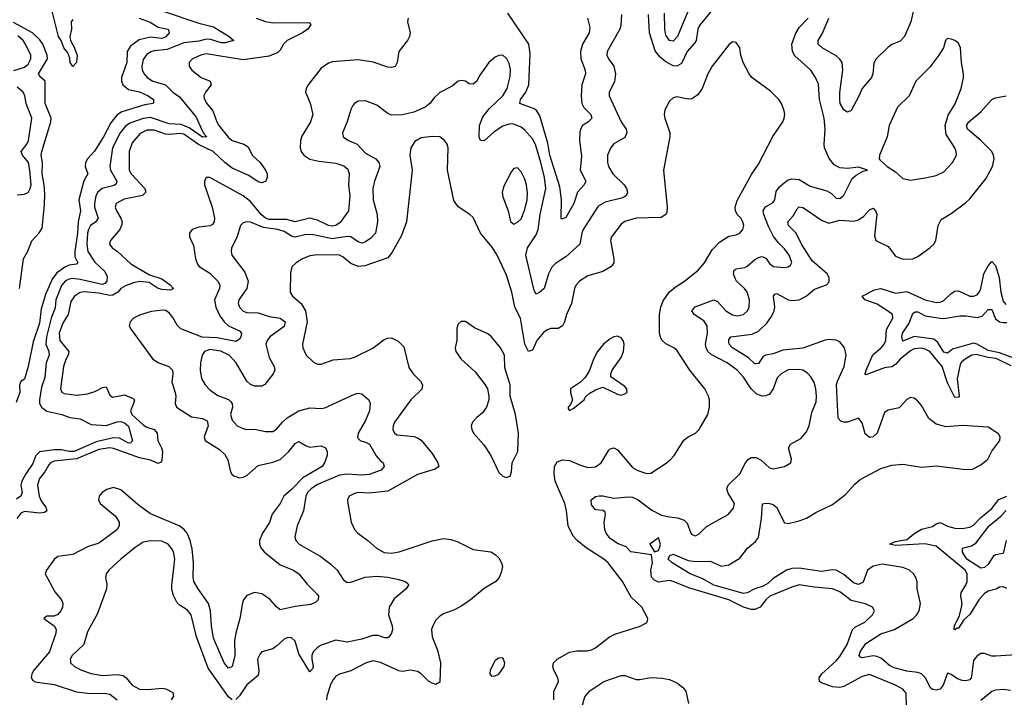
# Model space of a CAD drawing. Header units: inches. Extents: x 1694797 to 1849917, y 907313 to 1017959.
# Tile 650 of 656: x 1820904 to 1826217, y 940544 to 944202. Entities that reach past the tile are written whole.
import ezdxf

# ---------------------------------------------------------------- set-up
doc = ezdxf.new("R2010")
doc.units = ezdxf.units.IN
doc.header["$MEASUREMENT"] = 0
doc.layers.add('B8924', color=7, linetype='Continuous')

msp = doc.modelspace()

# ---------------------------------------------------------------- linework, layer by layer
at = {"layer": 'B8924', "color": 5}
for points, elevation in [([(1821190, 944202), (1821181.3, 944190), (1821182.8, 944150), (1821174.6, 944110), (1821177, 944090), (1821196.7, 944056.7), (1821214.6, 944010), (1821210.2, 943969.8), (1821190, 943949.5), (1821176.9, 943970), (1821174.2, 943994.1), (1821162.8, 944022.8), (1821141.5, 944050), (1821126.9, 944090), (1821113.7, 944110), (1821074.3, 944270)], 620), ([(1824642.7, 944257.3), (1824571.4, 944170), (1824562.9, 944150), (1824553.7, 944090), (1824545.5, 944074.5), (1824506.2, 944030), (1824475.2, 943964.8), (1824450, 943949.9), (1824430, 943953), (1824390, 943973.9), (1824359.6, 943999.6), (1824333, 944033), (1824302.7, 944130), (1824296.3, 944230)], 740), ([(1825730.2, 944269.8), (1825713, 944190), (1825678.6, 944110), (1825654.1, 944085.9), (1825610, 944068), (1825590, 944053.3), (1825525, 943990), (1825512.9, 943967), (1825507.7, 943910), (1825500.4, 943890), (1825449.5, 943830), (1825430, 943784.4), (1825390, 943711.6), (1825370, 943702), (1825350, 943714.3), (1825331.7, 943750), (1825328.7, 943770), (1825328.8, 943808.8), (1825345.4, 943930), (1825341.3, 943970), (1825329.4, 943989.4), (1825310, 944005.7), (1825234, 944050), (1825212.5, 944070), (1825212.7, 944090), (1825234.8, 944125.2), (1825269.7, 944210.3)], 720), ([(1821549.1, 944210), (1821607.5, 944187.5), (1821650, 944161.7), (1821702.8, 944150), (1821707.1, 944147.1), (1821710.2, 944130), (1821690, 944106.9), (1821670, 944100.9), (1821610, 944107.3), (1821547.8, 944092.2), (1821502.1, 944057.9), (1821483.3, 944030), (1821481.1, 943970), (1821453, 943890), (1821452.9, 943870), (1821461, 943850), (1821490, 943825.3), (1821550, 943812), (1821596.5, 943790), (1821624.9, 943770), (1821625.8, 943754.2), (1821624, 943750), (1821578.1, 943741.9), (1821455.6, 943704.4), (1821430, 943688.6), (1821395.2, 943644.8), (1821356.8, 943570), (1821308.2, 943491.8), (1821270, 943450.5), (1821259.4, 943430), (1821256.2, 943410), (1821271.2, 943370), (1821249, 943331), (1821223.2, 943230), (1821232.5, 943170), (1821218.7, 943110), (1821215.3, 943050), (1821200.7, 942950), (1821202.1, 942922.1), (1821217.2, 942890), (1821210, 942882), (1821170, 942876), (1821150, 942867.2), (1821104.6, 942835.4), (1821078.4, 942801.6), (1821042.6, 942717.4), (1821019.3, 942640.7), (1821010, 942563), (1820976.5, 942463.5), (1820950, 942329), (1820930, 942262), (1820910, 942248), (1820902.8, 942230), (1820904.4, 942190), (1820884.5, 942135.5)], 640), ([(1821672.2, 944250), (1821870, 944182), (1821950, 944163.9), (1822034.9, 944110), (1822058.8, 944090), (1822010, 944076.8), (1821990, 944076.1), (1821934.3, 944094.3), (1821910, 944096.8), (1821870, 944085.8), (1821790, 944077.4), (1821698.9, 944041.1), (1821630, 944033.7), (1821612.1, 944027.9), (1821588, 944012), (1821570, 943986.6), (1821562.2, 943950), (1821565, 943930), (1821575, 943910), (1821592.4, 943890), (1821621.8, 943870), (1821689.7, 943849.7), (1821729.4, 943810), (1821766, 943786), (1821855.7, 943675.6), (1821886.5, 943606.5), (1821901, 943581), (1821913.6, 943570), (1821890, 943567.8), (1821818.7, 943618.7), (1821775, 943635), (1821710, 943639.9), (1821610, 943673.6), (1821570, 943668.4), (1821497.8, 943642.2), (1821473.8, 943626.2), (1821445, 943590), (1821405, 943510), (1821390.7, 943410), (1821393.2, 943390), (1821428.1, 943330), (1821424.9, 943315.1), (1821413.5, 943306.5), (1821349.1, 943290.9), (1821324.8, 943270), (1821315.4, 943250), (1821306.5, 943210), (1821307.8, 943190), (1821326.7, 943130), (1821315, 943110), (1821286.4, 943090), (1821274.2, 943070), (1821269.8, 943050), (1821266.4, 942990), (1821271.7, 942950), (1821310, 942892), (1821363.3, 942843.3), (1821375.2, 942815.2), (1821373.9, 942790), (1821362.5, 942777.5), (1821348, 942772), (1821230, 942799.8), (1821190, 942804.5), (1821170, 942801.5), (1821150, 942791.3), (1821130, 942766.6), (1821099.4, 942690), (1821094.2, 942645.8), (1821074.4, 942590), (1821047.6, 942490), (1821044.1, 942450), (1821060.8, 942410), (1821062, 942390), (1821045.9, 942350), (1821039.4, 942270), (1821021.9, 942218.1), (1821010.5, 942150), (1821011, 942130), (1821020.7, 942110), (1821049.4, 942089.4), (1821130.5, 942070.5), (1821174.9, 942054.9), (1821230, 942046.7), (1821290, 942016.4), (1821370, 942011.6), (1821430, 942031.7), (1821450, 942032), (1821470, 942024.8), (1821490, 942007.2), (1821511.6, 941928.4), (1821502.2, 941917.8), (1821490, 941915.6), (1821442.4, 941942.4), (1821410, 941945.5), (1821316.1, 941923.9), (1821197.6, 941870), (1821170, 941870), (1821130, 941880.4), (1821090, 941879.8), (1821011.4, 941868.6), (1820991.4, 941850), (1820974.8, 941805.2), (1820936.4, 941750), (1820915.2, 941710), (1820910.5, 941690), (1820916.3, 941650), (1820909.4, 941630.6), (1820886.5, 941613.5)], 660), ([(1822179.1, 944210), (1822230, 944191.2), (1822270, 944185.4), (1822466.4, 944186.4), (1822475.5, 944175.5), (1822458, 944150), (1822430.2, 944130), (1822346.4, 944090), (1822327, 944070), (1822310, 944036.8), (1822295.9, 944024), (1822250, 944003.9), (1822110, 943985.4), (1821910, 944017.4), (1821881.1, 944010), (1821835.6, 943990), (1821817.3, 943970), (1821817.3, 943950), (1821833.1, 943930), (1821883.6, 943890), (1821931.3, 943870), (1821937, 943850), (1821905.7, 943810), (1821896.8, 943790), (1821898.9, 943778.9), (1821911.7, 943751.7), (1821945.1, 943710), (1821966.8, 943650), (1821978.9, 943630), (1822030, 943566), (1822049.8, 943549.8), (1822112.7, 943530), (1822136.1, 943516.1), (1822157.8, 943470), (1822201.7, 943430), (1822230.8, 943390), (1822238.3, 943370), (1822239.1, 943350), (1822232.1, 943330), (1822210, 943321.3), (1822190, 943327.3), (1822140.9, 943360.9), (1822050, 943399.9), (1822010, 943429.9), (1821948.3, 943490), (1821868.7, 943528.7), (1821790, 943582.9), (1821770, 943588.1), (1821710, 943582.1), (1821690, 943584.1), (1821630, 943604.8), (1821590, 943605.8), (1821553.2, 943586.8), (1821510, 943537.8), (1821494.7, 943490), (1821495, 943390), (1821504.4, 943370), (1821578.9, 943290), (1821585.1, 943270), (1821566.9, 943253.1), (1821466.7, 943233.2), (1821424.7, 943210), (1821418.5, 943190), (1821425.5, 943170), (1821450.1, 943130), (1821456.1, 943110), (1821453.8, 943090), (1821443.2, 943070), (1821394, 943010), (1821387.9, 942990), (1821402.4, 942970), (1821430, 942952.3), (1821503.3, 942883.3), (1821604, 942824), (1821670, 942803.3), (1821715, 942770), (1821733.8, 942750), (1821717.7, 942742.3), (1821670, 942744.5), (1821650, 942750.4), (1821602.4, 942782.4), (1821552.3, 942787.7), (1821517.9, 942782.1), (1821474.4, 942765.6), (1821450, 942749.8), (1821433.6, 942730), (1821405.4, 942714.6), (1821390, 942712.6), (1821330, 942726.1), (1821250, 942732.6), (1821230, 942728.4), (1821199.8, 942710), (1821179.6, 942680.4), (1821165.5, 942610), (1821135.6, 942564.4), (1821117.4, 942510), (1821119.6, 942470), (1821168.7, 942410), (1821166.1, 942390), (1821152.3, 942367.7), (1821140.7, 942330), (1821123, 942210), (1821131, 942191), (1821144.4, 942184.4), (1821210, 942174.6), (1821270, 942182.1), (1821310, 942195.4), (1821350, 942216.3), (1821370, 942219.5), (1821390, 942175.8), (1821404.8, 942164.8), (1821470, 942176), (1821516.8, 942156.8), (1821522.3, 942150), (1821517.9, 942130), (1821501.6, 942090), (1821508.6, 942070), (1821570, 942015.4), (1821590, 942002.4), (1821629.6, 941989.6), (1821646.1, 941970), (1821648.6, 941930), (1821669.7, 941890), (1821674.5, 941870), (1821670, 941821.6), (1821666.6, 941813.4), (1821650, 941805.2), (1821610, 941823.4), (1821550, 941836.2), (1821410, 941887.8), (1821390, 941890.9), (1821330, 941880.8), (1821210, 941830.6), (1821090, 941818.8), (1821070.1, 941809.9), (1821060.7, 941799.3), (1821038.8, 941761.2), (1821010, 941725.3), (1820999.4, 941690), (1821009.4, 941630), (1821021.8, 941601.8), (1821043.9, 941570), (1821050.8, 941550), (1821038.1, 941541.9), (1821010, 941538.8), (1820930, 941547.5), (1820910, 941537.5), (1820888.1, 941510)], 680), ([(1822999.1, 944210), (1822996.9, 944190), (1823010.2, 944130), (1823007.3, 944110), (1822997.2, 944090), (1822950.2, 944030), (1822940.2, 943970), (1822930, 943949.7), (1822910, 943943.8), (1822890, 943945.5), (1822811.9, 943971.9), (1822730, 943984.7), (1822590, 943973.3), (1822570, 943966.6), (1822530, 943939.2), (1822460.9, 943850), (1822450.3, 943830), (1822446.4, 943810), (1822471, 943751), (1822485, 943690), (1822473.8, 943650), (1822426.7, 943573.3), (1822418.4, 943550), (1822417.3, 943510), (1822423.2, 943490), (1822436.2, 943470), (1822470, 943448.9), (1822518.2, 943438.2), (1822610, 943427), (1822652.2, 943412.2), (1822674.6, 943394.6), (1822681, 943370), (1822678, 943310), (1822684.3, 943250), (1822678.2, 943170), (1822632.7, 943107.3), (1822610, 943091.6), (1822590, 943087.9), (1822570, 943090.3), (1822510, 943118.7), (1822470, 943129.9), (1822390, 943110.7), (1822343.3, 943123.3), (1822250, 943123.1), (1822230, 943130.8), (1822207.9, 943147.9), (1822150, 943219.7), (1822110, 943251.4), (1821930, 943349.8), (1821910.3, 943349.7), (1821901.3, 943330), (1821901.4, 943310), (1821941.9, 943190), (1821954, 943130), (1821953.4, 943110), (1821943.6, 943096.4), (1821931.2, 943088.8), (1821870, 943081.8), (1821834.4, 943070), (1821819.5, 943050), (1821820.3, 943030), (1821842.1, 942982.1), (1821852.8, 942910), (1821862.6, 942882.7), (1821872.4, 942870), (1821930, 942832.6), (1821973.4, 942790), (1821983.5, 942770), (1821981.1, 942750), (1821955, 942690), (1821962.3, 942650), (1821983.1, 942603.1), (1822006.3, 942570), (1822030, 942549.4), (1822090, 942522.7), (1822100.2, 942510), (1822097.7, 942490), (1822090, 942476.9), (1822070, 942464.2), (1821970, 942484.9), (1821888.6, 942488.6), (1821773.4, 942533.4), (1821752.9, 942552.9), (1821730, 942594.4), (1821710, 942619.9), (1821690, 942631.9), (1821673.7, 942633.7), (1821614, 942626), (1821550, 942607.1), (1821518.6, 942590), (1821499.7, 942570), (1821493.8, 942550), (1821504.4, 942530), (1821622.4, 942370), (1821654.6, 942350), (1821708.9, 942328.9), (1821727.5, 942310), (1821730.6, 942290), (1821724.6, 942244.6), (1821742.9, 942190), (1821746.2, 942170), (1821742.7, 942130), (1821749.2, 942110), (1821830, 942058.4), (1821890, 942048.2), (1821915.8, 942035.8), (1821920.4, 942010), (1821898.5, 941950), (1821904.2, 941930), (1821982.1, 941882.1), (1822010, 941854.9), (1822026.5, 941826.5), (1822041.5, 941761.5), (1822048.1, 941748.1), (1822059.6, 941739.6), (1822089.5, 941729.5), (1822110, 941732.5), (1822130, 941742.1), (1822190, 941795.9), (1822270, 941812.9), (1822310, 941828.3), (1822356.2, 941870), (1822390, 941913.4), (1822410, 941925.3), (1822450, 941901.3), (1822470, 941894.9), (1822530, 941901.8), (1822553.4, 941890), (1822562, 941870), (1822563.1, 941850), (1822549.1, 941810), (1822535, 941790), (1822431.2, 941728.8), (1822372.6, 941667.4), (1822328.7, 941630), (1822308.7, 941590), (1822266.8, 941533.2), (1822252.4, 941487.6), (1822214.3, 941430), (1822197.9, 941390), (1822198.1, 941370), (1822205.7, 941350), (1822222.2, 941330), (1822310, 941259.8), (1822380.4, 941230), (1822410.1, 941210.1), (1822454.4, 941154.4), (1822510, 941099.5), (1822516.1, 941090), (1822514.9, 941070), (1822502.2, 941057.8), (1822474.6, 941045.4), (1822390, 941034.8), (1822310, 941017), (1822290, 941032.2), (1822253.2, 941073.2), (1822210, 941102.9), (1822170, 941109.5), (1822130, 941093.7), (1822111.3, 941070), (1822106.1, 941053.9), (1822091.4, 940970), (1822070.1, 940890), (1822063.6, 940850), (1822063.8, 940770), (1822051, 940710), (1822030, 940700.5), (1822006.5, 940730), (1821950, 940863.5), (1821938.5, 940930), (1821933, 941010), (1821922, 941050), (1821866.6, 941130), (1821844.2, 941170), (1821839.6, 941190), (1821842.2, 941270), (1821834.4, 941345.6), (1821824.3, 941390), (1821807.9, 941430), (1821790, 941451.9), (1821764.8, 941470), (1821610, 941534.8), (1821543.7, 941583.7), (1821450, 941664.4), (1821410, 941676.4), (1821373.7, 941666.3), (1821348.2, 941650), (1821332.4, 941630), (1821330, 941618), (1821328.5, 941610), (1821337.1, 941590), (1821421.5, 941521.5), (1821440.2, 941490), (1821440.9, 941470), (1821430.2, 941450), (1821419.4, 941440.6), (1821330, 941375.8), (1821270, 941356.5), (1821190, 941314.3), (1821110, 941304), (1821090, 941288.7), (1821048, 941230), (1821042, 941210), (1821093.9, 941113.9), (1821129.2, 941070), (1821136, 941050), (1821133.8, 941030), (1821125.4, 941010), (1821110, 940990.9), (1821090, 940982.7), (1821050, 940982.9), (1821033.4, 940970), (1821089.6, 940929.6), (1821099.8, 940910), (1821099.1, 940890), (1821064.1, 940790), (1820980.1, 940690), (1820968.9, 940670), (1820966.4, 940650), (1820975.3, 940635.3), (1820987.6, 940627.6), (1821090, 940613.8), (1821210, 940573.6), (1821270, 940566.2), (1821370, 940565.3), (1821390, 940561.4), (1821430.2, 940530)], 720), ([(1824150.3, 944230), (1824147.3, 944170), (1824142, 944150), (1824074.2, 944030), (1824071.3, 944010), (1824080.2, 943990), (1824109.3, 943950), (1824119, 943910), (1824113.6, 943866.4), (1824085.3, 943810), (1824085.3, 943790), (1824150.2, 943650), (1824175.8, 943610), (1824180.8, 943590), (1824170, 943565.4), (1824110, 943531.1), (1824091.8, 943508.2), (1824076.2, 943470), (1824074.9, 943430), (1824080.3, 943410), (1824103.6, 943370), (1824165.3, 943310), (1824178, 943290), (1824183.2, 943270), (1824176, 943250), (1824159.2, 943240.8), (1824063.1, 943216.9), (1824025.6, 943194.4), (1823944.4, 943070), (1823936.4, 943050), (1823926.4, 942990), (1823850, 942921.1), (1823795, 942885), (1823774.7, 942865.3), (1823756.6, 942830), (1823733.6, 942750), (1823710, 942731.1), (1823690, 942720.7), (1823679.3, 942739.3), (1823634.7, 942930), (1823644.1, 942970), (1823690, 943040.2), (1823701.7, 943070), (1823711.8, 943150), (1823742.4, 943290), (1823734.8, 943350), (1823716.5, 943430), (1823687.3, 943527.3), (1823670, 943558.4), (1823630, 943606.1), (1823610, 943622.3), (1823570, 943637.2), (1823550, 943638.6), (1823510, 943626.1), (1823463.8, 943596.2), (1823410, 943548.4), (1823390, 943549.7), (1823382.3, 943570), (1823385, 943630), (1823402.5, 943677.5), (1823438, 943722), (1823511, 943790), (1823534.7, 943830), (1823550, 943894.8), (1823552.4, 943932.4), (1823544.9, 943964.9), (1823532.9, 943990), (1823510, 944009.7), (1823490, 944008.2), (1823470, 943998.9), (1823434.4, 943970), (1823383.6, 943896.4), (1823370, 943869), (1823350, 943852.7), (1823330, 943856), (1823310, 943869.2), (1823290, 943874), (1823270, 943869.2), (1823237, 943843), (1823170, 943807.8), (1823139.5, 943780.5), (1823116.5, 943750), (1823092.2, 943730), (1823030, 943702.9), (1822970, 943687.3), (1822910, 943686.6), (1822890, 943694.8), (1822830, 943740.4), (1822770, 943763.5), (1822730, 943761.3), (1822710.3, 943749.8), (1822701.6, 943738.4), (1822690, 943717.2), (1822670.2, 943650), (1822645, 943590), (1822648.9, 943570), (1822677.6, 943550), (1822724.2, 943530), (1822770, 943481.8), (1822824.6, 943450), (1822841.8, 943430), (1822847.2, 943410), (1822817.8, 943330), (1822808.5, 943290), (1822811.8, 943230), (1822833.1, 943150), (1822834.6, 943110), (1822823, 943050), (1822798.2, 943021.8), (1822770, 943003.4), (1822750, 942996.2), (1822730, 943003.4), (1822690, 943030.4), (1822670, 943031.6), (1822590, 943018.1), (1822490, 943040.3), (1822450, 943041.5), (1822390, 943028.5), (1822370, 943033.4), (1822330, 943057.5), (1822296.4, 943070), (1822219.3, 943079.3), (1822150, 943108.4), (1822129.4, 943110.6), (1822110, 943104.4), (1822095.6, 943090), (1822074.5, 943025.5), (1822046.3, 942970), (1822044, 942950), (1822047.8, 942930), (1822118.9, 942839), (1822135.9, 942790), (1822129.4, 942750), (1822085.4, 942690), (1822083.2, 942670), (1822090.2, 942650), (1822109.2, 942629.2), (1822130, 942620.9), (1822190, 942619.3), (1822250, 942598.8), (1822310, 942591), (1822335.4, 942570), (1822330, 942545), (1822254.2, 942490), (1822238.2, 942470), (1822231.3, 942450), (1822250, 942379.1), (1822277.2, 942330), (1822280.2, 942310), (1822272.3, 942290), (1822227.1, 942233), (1822210, 942224.3), (1822170, 942223.4), (1822150, 942231.6), (1822129.9, 942249.9), (1822071.6, 942350), (1822033.6, 942390), (1821988.3, 942411.7), (1821930, 942421.4), (1821901.1, 942410), (1821887.8, 942390), (1821879.2, 942350), (1821877.7, 942310), (1821884.5, 942264.5), (1821904.4, 942230), (1821930, 942204), (1821973.7, 942173.6), (1822030, 942151.9), (1822041.5, 942141.5), (1822049.5, 942130), (1822051.3, 942110), (1822042, 942070), (1822050, 942039.5), (1822077.6, 942010), (1822110, 941994.4), (1822130, 941990.2), (1822170, 941991.3), (1822230, 941979.7), (1822270, 941979.7), (1822290, 941991.4), (1822321.7, 942030), (1822347.8, 942052.2), (1822410, 942090.7), (1822470, 942107), (1822530, 942102.9), (1822550, 942107.2), (1822710, 942180.2), (1822730, 942184.9), (1822750, 942182.3), (1822787.6, 942150), (1822794.2, 942130), (1822791.6, 942090), (1822770, 942038), (1822730.2, 941970), (1822726.5, 941946.5), (1822740.7, 941930), (1822770, 941921.8), (1822791.3, 941910), (1822826.6, 941846.6), (1822850, 941819.6), (1822864.4, 941810), (1822870.4, 941790), (1822853.7, 941770), (1822790, 941746), (1822750, 941742.8), (1822670, 941748.4), (1822630, 941742.5), (1822510, 941692.5), (1822477.3, 941670), (1822457.6, 941650), (1822447.1, 941630), (1822435.7, 941550), (1822401.6, 941470), (1822389, 941410), (1822394.6, 941390), (1822412.2, 941370), (1822525.5, 941305.5), (1822582.8, 941262.8), (1822616.5, 941230), (1822650, 941180.5), (1822670, 941164.2), (1822690, 941165.5), (1822768.1, 941191.9), (1822830, 941197.1), (1822890, 941191.9), (1822950, 941179.7), (1822984, 941170), (1822997.8, 941157.7), (1823002.4, 941150), (1822988.7, 941130), (1822923.8, 941076.2), (1822898, 941030), (1822894.7, 940990), (1822912.8, 940930), (1822914.6, 940910), (1822910.3, 940890), (1822898, 940870), (1822890, 940864.7), (1822874.3, 940865.7), (1822837.5, 940877.5), (1822810, 940878.2), (1822750, 940857.5), (1822670, 940841), (1822610, 940852.6), (1822530, 940824.9), (1822508, 940812), (1822487.5, 940790), (1822480.7, 940770), (1822480.4, 940750), (1822487.6, 940710), (1822483, 940697), (1822470, 940682.4), (1822410, 940779.1), (1822390, 940847.6), (1822370, 940864.8), (1822350, 940867.3), (1822330, 940857.3), (1822290, 940819.3), (1822270, 940806.2), (1822211, 940789), (1822200.6, 940779.4), (1822186.1, 940750), (1822193.9, 940686.1), (1822190, 940662), (1822130, 940611.4), (1822090, 940552.5), (1822070, 940531.4)], 740), ([(1823968.1, 944210), (1823979.5, 944159.5), (1823977, 944130), (1823940.7, 944070), (1823929.6, 944030), (1823931.6, 943990), (1823954.6, 943930), (1823956.6, 943910), (1823936.4, 943850), (1823933, 943790), (1823937.6, 943750), (1823948, 943728), (1823986.4, 943690), (1823991.8, 943670), (1823973.7, 943650), (1823941.3, 943630), (1823929, 943611), (1823925.9, 943594.1), (1823923.6, 943550), (1823934.7, 943465.3), (1823927.7, 943390), (1823957.8, 943330), (1823948.9, 943310), (1823913, 943270), (1823893.7, 943210), (1823850, 943134), (1823830, 943124.5), (1823826.3, 943130), (1823827.9, 943230), (1823818.7, 943298.7), (1823764.6, 943470), (1823754.4, 943534.4), (1823710, 943683.5), (1823694.2, 943710), (1823680.6, 943720.6), (1823602, 943750), (1823606.8, 943770), (1823635.2, 943810), (1823650.4, 943850), (1823658.8, 944018.8), (1823651.6, 944070), (1823537.4, 944237.4)], 720), ([(1825688.5, 940490), (1825686.7, 940566.7), (1825670, 940588.2), (1825629.7, 940610), (1825490, 940667), (1825450, 940656.7), (1825350, 940602.8), (1825330, 940596.7), (1825290, 940601.1), (1825230, 940623.1), (1825220.4, 940630), (1825217.6, 940650), (1825231.8, 940670), (1825310, 940740.8), (1825330, 940765), (1825369, 940830), (1825397.1, 940910), (1825414.7, 940925.3), (1825464.4, 940950), (1825506, 940990), (1825515.6, 941010), (1825505.1, 941030), (1825468.3, 941048.3), (1825390, 941067.1), (1825330, 941113), (1825290, 941129.8), (1825190, 941138.5), (1825110, 941151.2), (1825070, 941139.4), (1824952, 941090), (1824930.2, 941070), (1824898.8, 941030), (1824870, 941018.8), (1824850, 941018.7), (1824810, 941030.3), (1824730.8, 941070), (1824514.6, 941134.6), (1824430, 941169.9), (1824410, 941175.4), (1824350, 941165.9), (1824330, 941176), (1824313, 941193), (1824309.8, 941230), (1824319.2, 941270), (1824313.9, 941313.9), (1824202, 941330), (1824175.5, 941355.5), (1824130, 941374.7), (1824090, 941400.4), (1824068.7, 941430), (1824061.7, 941450), (1824058.4, 941490), (1824065.2, 941530), (1824063.1, 941543.1), (1824052.5, 941552.5), (1824010, 941556.2), (1823990, 941582.7), (1823986.6, 941610), (1824010, 941628.2), (1824030, 941631.3), (1824051.2, 941631.2), (1824110, 941618.7), (1824186.9, 941626.9), (1824210, 941623.7), (1824240.5, 941610), (1824314.5, 941554.5), (1824367.7, 941527.7), (1824410, 941517.4), (1824453.4, 941513.4), (1824490, 941500.3), (1824505, 941484.9), (1824525.5, 941430), (1824530, 941423.7), (1824550, 941415.3), (1824570, 941425.7), (1824610, 941465.3), (1824727, 941530), (1824755.8, 941564.2), (1824760.5, 941590), (1824726.3, 941646.3), (1824720.3, 941670), (1824726.8, 941690), (1824789.8, 941750), (1824820.8, 941810), (1824836.9, 941830), (1824850, 941839), (1824878.2, 941838.2), (1824904.2, 941824.2), (1824950, 941783.1), (1824970, 941777.6), (1825030, 941790.3), (1825064.5, 941810), (1825067.8, 941830), (1825051.5, 941890), (1825062.9, 941910), (1825118.6, 941941.4), (1825150, 941976.3), (1825163.5, 942010), (1825178, 942082), (1825200.8, 942139.2), (1825203.8, 942170), (1825199.3, 942210), (1825190, 942242.7), (1825173.2, 942273.2), (1825154.3, 942294.3), (1825129, 942310), (1825110, 942314.2), (1825050, 942310.8), (1825012.4, 942290), (1824991.2, 942268.8), (1824970.1, 942209.9), (1824950, 942180.8), (1824930, 942170.6), (1824910.1, 942169.9), (1824880.9, 942180.9), (1824850, 942208.9), (1824810, 942272.3), (1824775.8, 942310), (1824720.6, 942350), (1824635.1, 942395.1), (1824617.6, 942410), (1824607.3, 942430), (1824605.3, 942450), (1824615, 942510), (1824612.8, 942550), (1824595.5, 942575.5), (1824544, 942610), (1824531, 942630), (1824548.4, 942651.6), (1824650, 942689.4), (1824670, 942680.2), (1824714.6, 942630), (1824750, 942608.5), (1824776.4, 942603.6), (1824809.2, 942610.8), (1824830.8, 942630), (1824840.3, 942650), (1824841.4, 942690), (1824829.8, 942730), (1824814.8, 942750), (1824771.9, 942790), (1824764.2, 942804.2), (1824754.7, 942830), (1824758.5, 942850), (1824770, 942857.1), (1824816.2, 942863.8), (1824830, 942870.9), (1824870, 942907.5), (1824890, 942918.5), (1824910, 942922.5), (1824931.9, 942911.9), (1824950, 942886.5), (1824970, 942869.4), (1825030, 942864.2), (1825050, 942867.7), (1825062.5, 942877.5), (1825069.6, 942890.3), (1825055.4, 942930), (1825030, 942965.6), (1824997.5, 942997.5), (1824971.6, 943031.6), (1824944.6, 943084.6), (1824919.4, 943150), (1824915.9, 943170), (1824927.7, 943192.3), (1824970, 943215.2), (1824977.9, 943230), (1824986, 943274), (1825002.4, 943297.6), (1825030, 943322.8), (1825050, 943337.4), (1825070, 943343.2), (1825110, 943339.6), (1825170, 943303.6), (1825258.4, 943278.4), (1825284.2, 943264.2), (1825310, 943238.8), (1825330, 943237.3), (1825350, 943254.8), (1825396, 943344), (1825416.9, 943363.1), (1825455.5, 943384.5), (1825478, 943390), (1825430, 943405.2), (1825370, 943398.9), (1825330, 943401.7), (1825299, 943419), (1825272.6, 943452.6), (1825246.8, 943510), (1825244.4, 943530), (1825249.8, 943609.8), (1825245, 943670), (1825220.2, 943770), (1825213.6, 943853.6), (1825198.4, 943890), (1825172, 943930), (1825086.2, 944006.2), (1825073.8, 944030), (1825069.8, 944070), (1825091.2, 944128.8), (1825110, 944158.9), (1825157.6, 944210)], 740), ([(1824511.5, 944250), (1824453.1, 944110), (1824430, 944086.4), (1824410, 944088.7), (1824390, 944118.4), (1824385.3, 944150), (1824383.8, 944236.2)], 720), ([(1820901.9, 942750), (1820924.7, 942910), (1820947.9, 942952.1), (1820970, 943008.7), (1821008.6, 943051.4), (1821024.1, 943075.9), (1821038.2, 943201.8), (1821039, 943261), (1821036.4, 943310), (1821025.3, 943370), (1821027.1, 943430), (1821020.1, 943470), (1821022.4, 943490), (1821071.2, 943650), (1821072.7, 943670), (1821040.6, 943750), (1821041, 943870), (1821013.9, 943893.9), (1821005.6, 943910), (1821054.4, 943990), (1821052, 944010), (1821028, 944070), (1821012.7, 944092.7), (1820973.5, 944130), (1820870, 944186.4)], 640), ([(1820872.9, 943927.1), (1820930, 943945.2), (1820950, 943961.9), (1820963.4, 943990), (1820963.4, 944010), (1820935.6, 944070), (1820921.6, 944090), (1820894, 944114)], 660), ([(1823786.2, 940530), (1823785.4, 940574.6), (1823810.5, 940630), (1823806.9, 940650), (1823785.7, 940690), (1823780.3, 940710), (1823784.2, 940730), (1823804, 940750), (1823870, 940787.5), (1823910, 940795.4), (1823965.3, 940794.7), (1823990, 940799.6), (1824010, 940810.3), (1824086, 940870), (1824114.6, 940885.4), (1824251.1, 940928.9), (1824278, 940942), (1824289.2, 940950), (1824293.2, 940970), (1824261.3, 941030), (1824204, 941084), (1824156.8, 941170), (1824078.8, 941270), (1824055.3, 941290), (1823960.4, 941350), (1823911.1, 941390), (1823890, 941414.7), (1823864, 941470), (1823855.2, 941550), (1823845.4, 941590), (1823793.9, 941710), (1823787, 941750), (1823789, 941790), (1823804.2, 941815.8), (1823833.5, 941826.5), (1823870, 941821.8), (1823930, 941796.3), (1823970, 941784.7), (1824010, 941787.2), (1824042, 941810), (1824082, 941878), (1824090, 941886), (1824110, 941890.4), (1824130, 941880.4), (1824210, 941784.7), (1824234.9, 941770), (1824270, 941758.2), (1824290, 941753), (1824310, 941754.7), (1824392.8, 941807.2), (1824417, 941830), (1824434.5, 941850), (1824487.1, 941932.9), (1824510, 941950.4), (1824549.7, 941970.3), (1824569.5, 941990), (1824616.9, 942070), (1824626.6, 942110), (1824625.1, 942150), (1824620.5, 942170), (1824600.5, 942210), (1824519.7, 942310), (1824450, 942417.2), (1824434, 942430), (1824390, 942451.5), (1824370, 942469.6), (1824363, 942483), (1824356.4, 942510), (1824356.2, 942610), (1824363.5, 942650), (1824376.4, 942683.6), (1824408.4, 942731.6), (1824441.3, 942758.7), (1824491.5, 942790), (1824565.1, 942850), (1824599.6, 942890), (1824640.6, 942959.4), (1824679.1, 943000.9), (1824730, 943033), (1824770, 943040.3), (1824790, 943048.8), (1824806.3, 943070), (1824810.8, 943090), (1824806.6, 943110), (1824795.1, 943130), (1824775.1, 943150), (1824765.6, 943170), (1824764.7, 943190), (1824774.8, 943225.2), (1824853.3, 943366.7), (1824890, 943422.4), (1824968.5, 943571.5), (1825021.3, 943650), (1825029.7, 943670), (1825033, 943690), (1825029.7, 943710), (1825014, 943750), (1825000.5, 943770), (1824955.3, 943815.3), (1824854.5, 943890), (1824839.6, 943910), (1824807, 943970), (1824794.5, 944010), (1824789.3, 944050), (1824770, 944079), (1824750, 944081.2), (1824730, 944065.2), (1824639.5, 943950), (1824616.9, 943910), (1824586.9, 943830), (1824563.6, 943796.4), (1824530, 943775.1), (1824510, 943771.9), (1824450, 943784.8), (1824430, 943780.5), (1824410, 943762), (1824384.8, 943715.2), (1824380.9, 943690), (1824384.4, 943670), (1824411.6, 943590), (1824411.6, 943570), (1824376.9, 943390), (1824398.2, 943190), (1824396.5, 943163.5), (1824390, 943149.2), (1824365.7, 943134.3), (1824230, 943129.8), (1824170, 943112.6), (1824150, 943098.4), (1824098, 943030), (1824091.8, 943010), (1824109.1, 942910), (1824108.9, 942890), (1824102.4, 942877.6), (1824093.2, 942866.8), (1824050, 942842), (1823970, 942819.1), (1823925.3, 942790), (1823907.4, 942770), (1823896.9, 942750), (1823881.2, 942670), (1823853.6, 942610), (1823843.2, 942570), (1823833.1, 942550), (1823810, 942534), (1823770, 942534), (1823750, 942528.2), (1823730, 942513.8), (1823695.1, 942470), (1823670, 942417), (1823650, 942411.5), (1823630, 942449.7), (1823605.6, 942590), (1823575.2, 942650), (1823559.4, 942730), (1823530, 942822), (1823479.8, 942930), (1823453.5, 942973.5), (1823389.7, 943050), (1823350, 943133.2), (1823333.2, 943150), (1823270, 943192), (1823245.6, 943225.6), (1823212.2, 943390), (1823216.1, 943510), (1823210.8, 943530), (1823196.9, 943550), (1823170, 943568.5), (1823130, 943571.8), (1823070, 943563.5), (1823035.8, 943544.2), (1823014.9, 943510), (1823008.2, 943470), (1823022, 943390), (1822991.8, 943110), (1822964.1, 943035.9), (1822913.9, 942946.1), (1822890, 942916.8), (1822766.8, 942873.2), (1822730.3, 942869.7), (1822690, 942885.6), (1822650, 942919.2), (1822630, 942929.8), (1822510, 942932.9), (1822470, 942927), (1822430.4, 942910), (1822394.9, 942890), (1822372.9, 942867.1), (1822364.9, 942835.1), (1822362.6, 942730), (1822376.4, 942710), (1822423.2, 942670), (1822446.4, 942630), (1822455.2, 942570), (1822430.3, 942450.3), (1822431.5, 942430), (1822450, 942390.4), (1822490, 942352.7), (1822510, 942341.6), (1822530, 942343.1), (1822595.2, 942364.8), (1822686.7, 942373.3), (1822710, 942379.6), (1822810, 942429.4), (1822870, 942475.2), (1822890, 942482.9), (1822910, 942483.5), (1822946.1, 942466.1), (1822976.5, 942436.5), (1823004.3, 942324.3), (1823027.2, 942290), (1823066.3, 942250), (1823076.9, 942230), (1823073.4, 942206.6), (1823014.3, 942150), (1822926.5, 942030), (1822918.9, 942010), (1822918, 941990), (1822927, 941970), (1822940.7, 941960.7), (1823031, 941951), (1823050, 941945.5), (1823070, 941931.8), (1823130, 941860.3), (1823160.3, 941810), (1823164.9, 941790), (1823145.1, 941774.9), (1823050, 941747.6), (1822890, 941657.2), (1822790, 941646.8), (1822730, 941648.7), (1822710, 941644.2), (1822682.4, 941630), (1822672.9, 941610), (1822674.7, 941590), (1822692.8, 941490), (1822710.3, 941450), (1822728.4, 941430), (1822782, 941390), (1822828.2, 941348.2), (1822870, 941326.2), (1822910, 941322.3), (1822951.2, 941328.8), (1823130, 941388.9), (1823190, 941400.9), (1823230, 941395.6), (1823264.2, 941384.2), (1823350, 941341.5), (1823446, 941330), (1823470, 941315.5), (1823490, 941296.3), (1823504.4, 941270), (1823508.5, 941250), (1823502, 941218), (1823490.4, 941190), (1823473.4, 941170), (1823410, 941131.5), (1823337.1, 941070), (1823290, 941038), (1823250, 941016.9), (1823190, 940995.1), (1823170, 940981.6), (1823150, 940960.7), (1823132.2, 940930), (1823126.3, 940910), (1823130.3, 940870), (1823158.6, 940798.6), (1823175.1, 940730), (1823170, 940626), (1823150, 940614), (1823130, 940619.6), (1823110, 940631.5), (1823069.9, 940669.9), (1823050, 940682.8), (1823010, 940690.7), (1822970, 940684.1), (1822950, 940686.4), (1822850, 940732.2), (1822810, 940740.7), (1822770, 940728.8), (1822690, 940687.1), (1822630, 940668.6), (1822610, 940657.7), (1822597.2, 940642.8), (1822583.3, 940616.7), (1822561.1, 940550), (1822559, 940530)], 760), ([(1820890, 943255.4), (1820930, 943260.1), (1820950, 943269.4), (1820960.8, 943290), (1820964.8, 943310), (1820959.1, 943390), (1820951.7, 943430), (1820919.6, 943470), (1820912.5, 943490), (1820942.8, 943530), (1820951.6, 943550), (1820968.7, 943670), (1820938.3, 943750), (1820931.6, 943790), (1820923, 943810), (1820890, 943837.5)], 660), ([(1826310, 940775.9), (1826170, 940765.4), (1826150, 940766.8), (1826110, 940780.3), (1826090, 940779.8), (1826070, 940768.5), (1826050, 940742.9), (1826042.3, 940670), (1826037.6, 940650), (1826030, 940639.3), (1826010, 940633.4), (1825990, 940634.6), (1825963.9, 940643.9), (1825930, 940667.6), (1825910, 940674), (1825887.4, 940610), (1825870, 940588.6), (1825850, 940582.5), (1825830, 940586.4), (1825816.7, 940596.7), (1825792, 940650), (1825770, 940670.8), (1825750, 940677.9), (1825690, 940684.7), (1825622.4, 940702.4), (1825596.5, 940716.5), (1825554.4, 940754.4), (1825530, 940765), (1825510, 940767.2), (1825450, 940757.3), (1825440.4, 940760.4), (1825432.8, 940770), (1825439.3, 940790), (1825470, 940835), (1825550, 940886.1), (1825623.8, 940910), (1825725, 940970), (1825745.6, 940990), (1825757.3, 941010), (1825764.8, 941050), (1825746.8, 941130), (1825747.3, 941167.3), (1825743.1, 941183.1), (1825728, 941208), (1825704.7, 941230), (1825670, 941244.7), (1825557.5, 941262.5), (1825510, 941252.6), (1825478, 941230), (1825455.3, 941164.7), (1825430, 941153.1), (1825402.5, 941162.5), (1825350, 941206.9), (1825310, 941229.5), (1825290, 941231.8), (1825230, 941223.2), (1825110, 941241), (1825070, 941240.1), (1825042.3, 941230), (1824970, 941185.8), (1824940.8, 941159.2), (1824916.1, 941143.9), (1824870, 941129.1), (1824830, 941107.2), (1824810, 941105.2), (1824649.2, 941150), (1824590, 941183.8), (1824522.5, 941210), (1824424, 941270), (1824402.6, 941290), (1824411.5, 941310), (1824430, 941317.3), (1824510, 941283), (1824550, 941277.3), (1824630, 941279), (1824690, 941252.5), (1824730, 941258.4), (1824790, 941294.8), (1824831, 941349), (1824874.3, 941385.7), (1824890, 941406.4), (1824906.8, 941510), (1824911.2, 941588.8), (1824927.6, 941592.4), (1824950, 941590.1), (1824970, 941584), (1824988.2, 941570), (1825030, 941486), (1825050, 941482), (1825110, 941497.4), (1825150, 941511.8), (1825199.1, 941540.9), (1825290, 941584.4), (1825360.4, 941639.6), (1825410, 941694.6), (1825439.9, 941720.1), (1825550, 941778.9), (1825610, 941796.4), (1825670, 941803), (1825770, 941787), (1825850, 941792.9), (1826010, 941773.4), (1826044.5, 941775.5), (1826090, 941798.3), (1826127.1, 941830), (1826150, 941872.7), (1826193.3, 941930), (1826194.5, 941950), (1826185.6, 941965.6), (1826130, 942002), (1825989.6, 942010.4), (1825903.7, 942003.7), (1825850, 942017.6), (1825809, 942049), (1825770, 942118.4), (1825750, 942142.9), (1825730, 942159.6), (1825710, 942162.9), (1825690, 942152), (1825650, 942106), (1825590, 942094.3), (1825570, 942080.5), (1825530.1, 941969.9), (1825510, 941949.8), (1825490, 941946.4), (1825465.4, 941965.4), (1825450, 942025.1), (1825430, 942050.8), (1825370, 942029.1), (1825350, 942029.2), (1825335.2, 942035.2), (1825320.6, 942050), (1825311.9, 942230), (1825316, 942250), (1825352.8, 942330), (1825362.7, 942390), (1825354.2, 942430), (1825330, 942462.3), (1825310, 942472.5), (1825270, 942476.1), (1825250, 942472.4), (1825130, 942428), (1825022.2, 942417.8), (1824970, 942398.3), (1824928.9, 942391.1), (1824916.4, 942383.6), (1824890, 942346.4), (1824870, 942344.8), (1824835.8, 942375.8), (1824749.8, 942430), (1824732.2, 942450), (1824730, 942462), (1824730, 942474), (1824742, 942490), (1824856.4, 942503.6), (1824890, 942520.2), (1824936.2, 942563.8), (1824961.1, 942598.9), (1824974.5, 942630), (1824978.1, 942650), (1824971.1, 942708.9), (1824979.1, 942720.9), (1824990, 942724.4), (1825050, 942690.1), (1825070, 942685.9), (1825110, 942690.1), (1825147.8, 942710), (1825192.9, 942747.1), (1825257.2, 942770), (1825272.5, 942787.5), (1825272.4, 942810), (1825260.8, 942830), (1825180.5, 942900.5), (1825122.2, 942990), (1825094.1, 943050), (1825051.6, 943090), (1825048.2, 943110), (1825078, 943142), (1825099.3, 943180.7), (1825110, 943191.6), (1825130, 943187.7), (1825150, 943175.6), (1825230, 943118.8), (1825270, 943104.1), (1825330, 943118.7), (1825405, 943115), (1825430, 943121.3), (1825459.1, 943140.9), (1825490, 943174.9), (1825510, 943184.4), (1825522, 943170), (1825529.2, 943149.2), (1825515.6, 943035.6), (1825523.1, 943010), (1825590, 942978), (1825630, 942924.7), (1825670, 942908.6), (1825722.7, 942910), (1825750, 942922.6), (1825814.7, 942970), (1825835.8, 942990), (1825847.1, 943010), (1825860.4, 943090), (1825876.4, 943123.6), (1825930, 943155.3), (1826007.2, 943212.8), (1826030, 943235.3), (1826117.3, 943342.7), (1826153.7, 943410), (1826162.2, 943450), (1826159.1, 943470), (1826149, 943490), (1826090.5, 943550), (1826018, 943610), (1826012.8, 943630), (1826024.7, 943650), (1826090, 943703.9), (1826149.1, 943770.9), (1826170, 943780.2), (1826226.9, 943790)], 720), ([(1826253.6, 942333.6), (1826172.6, 942372.6), (1826130, 942378.3), (1826064.9, 942395.2), (1826042, 942390), (1826005.5, 942370), (1825986.3, 942353.7), (1825979.2, 942340.8), (1825962.2, 942262.2), (1825972.4, 942170), (1825970, 942164.8), (1825950, 942163.2), (1825910, 942241.5), (1825881.4, 942330), (1825814.8, 942410), (1825790, 942424.1), (1825770, 942429.5), (1825730, 942425.6), (1825710, 942413.8), (1825654.4, 942370), (1825630, 942340.8), (1825610, 942327.2), (1825570, 942321.6), (1825470, 942283.8), (1825465.7, 942290), (1825471.7, 942310), (1825506.8, 942393.2), (1825552.3, 942430), (1825569.4, 942450), (1825577.7, 942470), (1825580.4, 942530), (1825615.3, 942590), (1825613.3, 942610), (1825587.1, 942630), (1825530, 942665.9), (1825463.5, 942690), (1825449.8, 942710), (1825515.8, 942744.2), (1825550, 942751.2), (1825630, 942725.7), (1825690, 942734), (1825790, 942688.8), (1825850, 942674.6), (1825870, 942676.8), (1825890, 942685.6), (1825930, 942723.9), (1825950, 942736.6), (1825970, 942738.1), (1826030, 942708.7), (1826050, 942708.6), (1826070, 942716.8), (1826083.9, 942736.1), (1826090.7, 942750), (1826106.2, 942830), (1826130, 942872.8), (1826150, 942896.9), (1826170, 942874.4), (1826189.5, 942809.4), (1826197.2, 942730), (1826210, 942682), (1826224.7, 942664.7)], 680), ([(1826287.2, 942367.2), (1826190, 942404.3), (1826130, 942415.4), (1826070.7, 942450.7), (1826050, 942454.7), (1825937.1, 942422.9), (1825910, 942402.4), (1825890, 942407.5), (1825859, 942459), (1825837.2, 942477.2), (1825730, 942492.1), (1825670, 942467.2), (1825664.1, 942490), (1825667.5, 942510), (1825700.8, 942559.2), (1825723.4, 942616.6), (1825735.2, 942624.8), (1825750, 942624.6), (1825790, 942603.6), (1825870, 942590.9), (1825890.4, 942589.6), (1825976.8, 942603.2), (1826010, 942603), (1826070, 942593.3), (1826097.9, 942602.1), (1826130, 942637.1), (1826150, 942637.3), (1826170, 942587.8), (1826190, 942571.2), (1826210, 942567.4), (1826230, 942567.6)], 660), ([(1826230, 941131.1), (1826210, 941140.7), (1826190, 941139.1), (1826172.6, 941127.4), (1826130, 941117.6), (1826110, 941103.5), (1826078.6, 941070), (1826030, 940991.9), (1825997.9, 940962.1), (1825970, 940916.8), (1825963, 940917), (1825950, 940907.6), (1825946, 940910), (1825948.3, 940930), (1825974.5, 940985.5), (1825986.4, 941030), (1825988.7, 941050), (1825981.6, 941090), (1825984.4, 941110), (1826009.5, 941150), (1826016.9, 941170), (1826017.1, 941210), (1826004.9, 941230), (1825850, 941359.8), (1825788.2, 941371.8), (1825630, 941362.6), (1825597, 941370), (1825630, 941385.3), (1825690, 941395.2), (1825733.8, 941430), (1825770, 941451.6), (1825830, 941466.3), (1825850, 941480.6), (1825870, 941487), (1825910, 941467), (1825950, 941457.4), (1825990, 941454.8), (1826030, 941462.7), (1826050, 941473.8), (1826087.9, 941512.1), (1826150, 941563.3), (1826188, 941612), (1826231.2, 941628.9)], 680), ([(1826227.3, 941390), (1826210, 941320.7), (1826170, 941312.8), (1826156.5, 941303.5), (1826130, 941263.5), (1826110, 941245.3), (1826090, 941240.4), (1826015, 941290), (1825991.8, 941328.2), (1825991.5, 941348.5), (1826039.2, 941360.8), (1826063.5, 941376.5), (1826134.8, 941470), (1826198.4, 941521.6), (1826227.7, 941552.3)], 660), ([(1822050, 940531.3), (1822030, 940547.5), (1821920.9, 940700.9), (1821857.7, 940870), (1821829.7, 940990), (1821810, 941015.1), (1821770, 941039.2), (1821754.2, 941054.2), (1821733.8, 941093.8), (1821725.4, 941125.4), (1821725, 941150), (1821741.4, 941290), (1821732.9, 941330), (1821725.3, 941345.3), (1821704, 941370), (1821670, 941386.2), (1821610, 941389.1), (1821570, 941380.7), (1821526.6, 941353.4), (1821450.3, 941290), (1821383.8, 941230), (1821370.4, 941210), (1821366, 941190), (1821374.4, 941154.4), (1821372.9, 941130), (1821324.1, 940995.9), (1821270, 940898), (1821249.1, 940830), (1821187.4, 940770), (1821176, 940750), (1821177.4, 940737.4), (1821178.7, 940730), (1821199.5, 940710), (1821237.6, 940690), (1821290, 940672.1), (1821350, 940662.4), (1821430, 940666.4), (1821461.3, 940661.3), (1821478.4, 940650), (1821510.2, 940610), (1821550, 940588.5), (1821594.2, 940585.8), (1821673.6, 940593.6), (1821693, 940590), (1821730.3, 940570), (1821732.9, 940550), (1821720.8, 940530)], 740), ([(1823932.1, 940470), (1823952.7, 940547.3), (1823980.2, 940579.8), (1824055.1, 940630), (1824150, 940661.6), (1824170, 940661.8), (1824230, 940640.9), (1824250, 940640.2), (1824310, 940651.3), (1824370, 940648.2), (1824410, 940640.7), (1824450, 940622.4), (1824479.5, 940599.5), (1824497.8, 940577.8), (1824512.9, 940510)], 740), ([(1826250, 940581.7), (1826210, 940586.2), (1826170, 940583.5), (1826150, 940575.1), (1826090, 940527.1)], 740)]:
    msp.add_lwpolyline(points, dxfattribs=dict(at, elevation=elevation))
for points, elevation in [([(1825910, 944099.3), (1825898.8, 944090), (1825888.4, 944050), (1825863.7, 944010), (1825815.5, 943944.5), (1825739.5, 943870), (1825703.1, 943790), (1825640.3, 943730), (1825594.9, 943630), (1825584.6, 943570), (1825544, 943470), (1825541, 943450), (1825544.5, 943444.5), (1825584.7, 943410), (1825630, 943380.3), (1825670, 943343.8), (1825710, 943334.9), (1825790, 943347.3), (1825850, 943360.2), (1825890, 943380.8), (1825937.6, 943430), (1825958.2, 943470), (1825957.2, 943490), (1825949.8, 943510), (1825902.7, 943582.7), (1825898.1, 943630), (1825913.1, 943686.9), (1825951.7, 943748.3), (1825983.5, 943830), (1825996.3, 943890), (1825996.3, 943910), (1825986, 943970), (1825980.9, 944050), (1825970, 944074), (1825950, 944089), (1825930, 944096)], 740), ([(1823590, 943401.2), (1823570, 943399), (1823558, 943382), (1823516.4, 943303.6), (1823506.3, 943270), (1823510, 943246), (1823538.7, 943170), (1823553, 943113), (1823570, 943097.3), (1823590, 943108.4), (1823610, 943127), (1823630, 943177.1), (1823642, 943230), (1823644.4, 943264.4), (1823639.3, 943310), (1823630, 943341.2), (1823610, 943381.2)], 760), ([(1823310, 942573.2), (1823286.8, 942573.2), (1823270, 942558), (1823263, 942537), (1823263, 942470), (1823253.4, 942430), (1823256.3, 942410), (1823285.5, 942370), (1823361.3, 942301.3), (1823416.3, 942230), (1823428.5, 942208.5), (1823435.5, 942170), (1823435.5, 942150), (1823423, 942110), (1823400.9, 942079.1), (1823370, 942055.1), (1823347.7, 942030), (1823339.1, 942010), (1823343, 941990), (1823353, 941970), (1823407.8, 941907.7), (1823446, 941850), (1823490, 941758), (1823510, 941738), (1823530, 941731.3), (1823550, 941738), (1823558.4, 941761.6), (1823562, 941810), (1823591.5, 941870), (1823594.7, 941970), (1823579.1, 942070), (1823551.2, 942168.8), (1823549.7, 942230), (1823522.2, 942322.2), (1823520.4, 942390), (1823498, 942430), (1823450, 942489.3), (1823430, 942506.6), (1823358.3, 942538.3)], 780), ([(1824130, 942492.6), (1824110, 942489.7), (1824090, 942479.7), (1824054, 942450), (1824021.3, 942410), (1824000.4, 942370), (1823976, 942304), (1823952.4, 942267.6), (1823930, 942245.2), (1823876, 942210), (1823876, 942190), (1823886.8, 942150), (1823875.3, 942124.7), (1823862.8, 942110), (1823863.5, 942103.5), (1823870, 942092), (1823890, 942102.8), (1823949, 942150), (1823955.9, 942164.1), (1823975.9, 942184.1), (1824010, 942204), (1824050, 942218), (1824130, 942179.5), (1824150, 942175.8), (1824170, 942181.6), (1824180.9, 942190), (1824180.7, 942210), (1824170, 942222), (1824093.6, 942273.6), (1824092.7, 942290), (1824101.6, 942310), (1824150, 942378.9), (1824162.3, 942410), (1824166, 942450), (1824160.4, 942470), (1824150, 942484.2)], 780), ([(1824350, 941405.1), (1824304.7, 941370), (1824330, 941328.8), (1824350, 941337.2), (1824356.6, 941350), (1824361.7, 941370)], 740), ([(1823510, 940758), (1823490, 940755.3), (1823470, 940742), (1823442.8, 940690), (1823440.7, 940670), (1823450, 940658.8), (1823470, 940659.1), (1823490, 940668.4), (1823518, 940710), (1823521.2, 940730)], 780)]:
    msp.add_lwpolyline(points, close=True, dxfattribs=dict(at, elevation=elevation))

doc.saveas('drawing.dxf')
